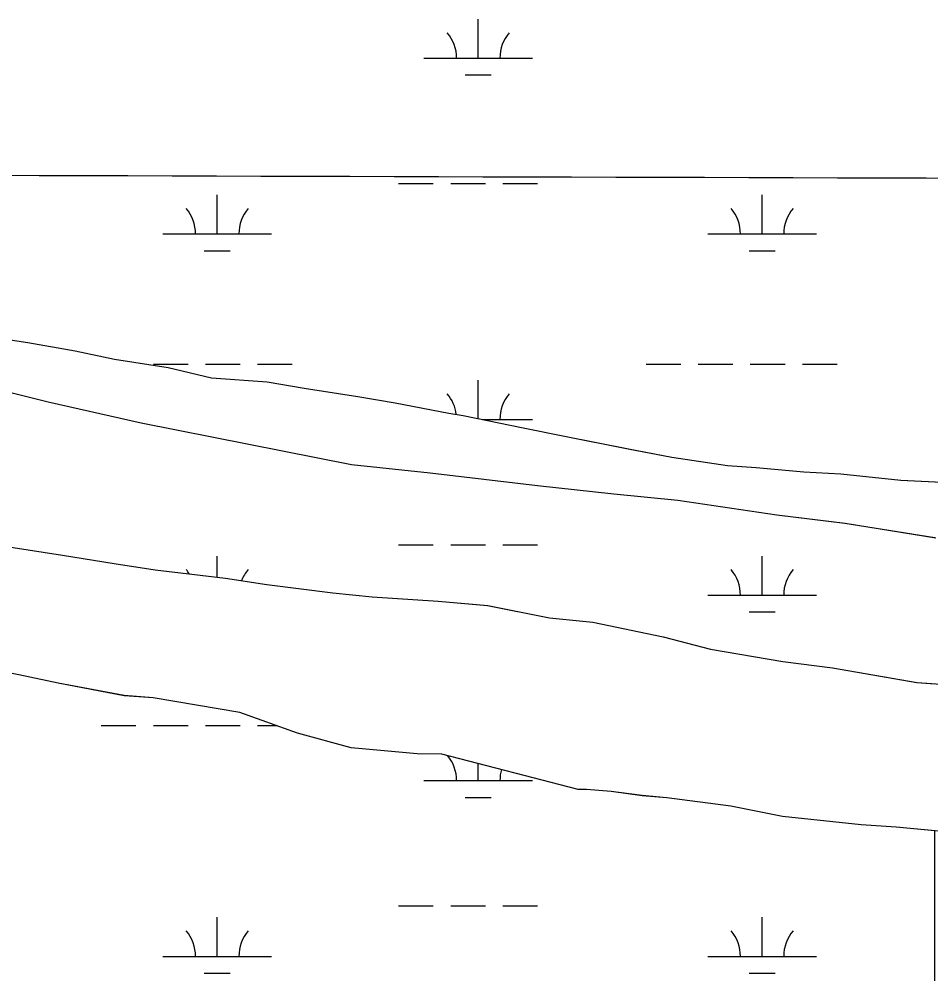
# Model space of a CAD drawing. Extents: x 3161564 to 3199464, y 849354 to 874788.
# Drawn here: x 3191026 to 3191866, y 866138 to 867017 of the extents above; entities that cross this region are included whole.
import ezdxf

# ---------------------------------------------------------------- set-up
doc = ezdxf.new("R2010")
doc.units = 0
for name, color, linetype in [('V-GRID-MAJR', 7, 'Continuous'), ('V-SITE-VEGE', 7, 'Continuous'), ('V-TOPO-SHOR', 7, 'Continuous'), ('V-WETL-SWMP', 7, 'Continuous')]:
    doc.layers.add(name, color=color, linetype=linetype)

msp = doc.modelspace()

# ---------------------------------------------------------------- linework, layer by layer
at = {"layer": 'V-GRID-MAJR'}
msp.add_spline([(3165799.846, 866945.01), (3171028.623, 866928.659), (3176257.404, 866913.068), (3181486.186, 866898.238), (3186714.971, 866884.169), (3191943.758, 866870.86), (3197172.5470000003, 866858.311), (3197172.548, 866858.311)], degree=3, dxfattribs=at)
at = {"layer": 'V-SITE-VEGE'}
for points in [[(3191007.755000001, 866723.5979999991), (3191034.377000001, 866719.746999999), (3191078.110000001, 866712.0669999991), (3191114.235000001, 866704.3979999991), (3191163.674000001, 866696.7069999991), (3191203.599000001, 866687.1309999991), (3191254.947000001, 866683.241999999), (3191289.173000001, 866677.476999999), (3191338.612000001, 866669.785999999), (3191372.838000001, 866664.0229999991), (3191422.272000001, 866654.4299999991), (3191435.582000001, 866652.5049999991), (3191490.721000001, 866641.001999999), (3191528.748000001, 866633.329999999), (3191587.689000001, 866621.817999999), (3191627.619000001, 866614.143999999), (3191678.959000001, 866606.449999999), (3191705.585000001, 866604.501999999), (3191749.324000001, 866600.6249999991), (3191783.554000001, 866598.665999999), (3191838.700000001, 866592.8679999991), (3191870.016000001, 866591.248999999)], [(3191870.016000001, 866539.707999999), (3191787.283000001, 866553.010999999), (3191724.531000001, 866560.7259999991), (3191633.257000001, 866574.1939999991), (3191574.306000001, 866579.9979999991), (3191503.945000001, 866587.7229999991), (3191405.061000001, 866599.2999999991), (3191332.799000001, 866607.0319999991), (3191205.408000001, 866631.969999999), (3191138.862000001, 866645.398999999), (3191053.305000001, 866664.559999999), (3191000.071000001, 866677.959999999)], [(3191016.943000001, 866531.4809999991), (3191066.381000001, 866523.790999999), (3191113.919000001, 866516.101999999), (3191151.949000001, 866510.332999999), (3191216.602000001, 866502.6179999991), (3191254.633000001, 866496.846999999), (3191315.484000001, 866489.135999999), (3191351.614000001, 866485.2719999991), (3191412.473000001, 866481.3659999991), (3191458.112000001, 866477.484999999), (3191515.153000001, 866465.9779999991), (3191555.087000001, 866462.106999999), (3191619.7320000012, 866448.6839999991), (3191663.459000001, 866437.1989999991), (3191730.009000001, 866425.6749999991), (3191775.647000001, 866419.895999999), (3191853.606000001, 866406.447999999), (3191870.016000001, 866405.248999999)], [(3191870.016000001, 865620.4659999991), (3191870.016000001, 866269.8309999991), (3191834.363000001, 866273.3429999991), (3191802.031000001, 866275.2989999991), (3191729.7690000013, 866283.0279999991), (3191682.235000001, 866292.6159999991), (3191623.288000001, 866300.322999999), (3191600.467000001, 866302.2649999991), (3191571.944000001, 866306.116999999), (3191549.1240000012, 866308.055999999), (3191541.515000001, 866308.0689999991), (3191416.038000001, 866340.6129999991), (3191393.2150000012, 866340.6519999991), (3191332.361000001, 866346.459999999), (3191282.933000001, 866359.8559999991), (3191229.709000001, 866378.9659999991), (3191149.850000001, 866392.412999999), (3191123.224000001, 866394.358999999), (3191062.379000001, 866405.8749999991), (3191026.255000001, 866413.540999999), (3190988.230000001, 866421.2139999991), (3190950.204000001, 866430.7889999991), (3190893.159000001, 866438.4909999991)]]:
    msp.add_lwpolyline(points, dxfattribs=at)
at = {"layer": 'V-TOPO-SHOR'}
for p, q in [((3191007.7671291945, 866723.6050421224), (3191034.388090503, 866719.756014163)), ((3191034.388090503, 866719.756014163), (3191078.1210285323, 866712.0749693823)), ((3191078.1210285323, 866712.0749693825), (3191114.2459788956, 866704.4059335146)), ((3191114.2459788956, 866704.4059335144), (3191163.683907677, 866696.7158820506)), ((3191163.683907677, 866696.7158820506), (3191203.6098541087, 866687.1388433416)), ((3191203.6098541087, 866687.1388433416), (3191254.9567753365, 866683.2477864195)), ((3191053.31512451, 866664.5670387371), (3191000.0821951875, 866677.97008981)), ((3191254.9567753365, 866683.2477864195), (3191289.1827265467, 866677.484751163)), ((3191289.1827265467, 866677.484751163), (3191338.6216553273, 866669.7936996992)), ((3191338.6216553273, 866669.793699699), (3191372.8476065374, 866664.0306644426)), ((3191138.873008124, 866645.4039546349), (3191053.31512451, 866664.5670387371)), ((3191372.8476065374, 866664.0306644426), (3191422.2825375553, 866654.4376145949)), ((3191422.2825375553, 866654.4376145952), (3191435.5935182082, 866652.5136006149)), ((3191435.5935182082, 866652.5136006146), (3191490.7314422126, 866641.008545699)), ((3191205.418915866, 866631.9778879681), (3191138.873008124, 866645.4039546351)), ((3191490.7314422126, 866641.008545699), (3191528.7583894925, 866633.336507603)), ((3191528.7583894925, 866633.3365076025), (3191587.7003073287, 866621.8264482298)), ((3191332.8097383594, 866607.0387596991), (3191205.418915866, 866631.9778879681)), ((3191587.7003073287, 866621.8264482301), (3191627.6292515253, 866614.1514079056)), ((3191405.0726301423, 866599.3086815), (3191332.8097383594, 866607.0387596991)), ((3191627.6292515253, 866614.1514079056), (3191678.969177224, 866606.4573542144)), ((3191503.9554832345, 866587.730575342), (3191405.0726301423, 866599.3086815)), ((3191678.969177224, 866606.4573542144), (3191705.5941362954, 866604.5103246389)), ((3191705.5941362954, 866604.5103246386), (3191749.3330698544, 866600.633276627)), ((3191749.3330698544, 866600.6332766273), (3191783.5650165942, 866598.6732381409)), ((3191783.5650165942, 866598.6732381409), (3191838.7129338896, 866592.8751783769)), ((3191838.7129338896, 866592.8751783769), (3191876.7488744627, 866590.9091354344)), ((3191574.3163781, 866580.0044993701), (3191503.9554832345, 866587.730575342)), ((3191633.2672892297, 866574.2004351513), (3191574.3163781, 866580.0044993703)), ((3191724.540156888, 866560.733339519), (3191633.2672892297, 866574.2004351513)), ((3191787.293064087, 866553.01927246), (3191724.540156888, 866560.733339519)), ((3191870.9569440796, 866539.5651857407), (3191787.293064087, 866553.01927246)), ((3191016.954339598, 866531.4891941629), (3191066.3932683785, 866523.7981426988)), ((3191066.3932683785, 866523.7981426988), (3191113.930200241, 866516.111093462)), ((3191113.930200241, 866516.111093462), (3191151.960145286, 866510.3410537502)), ((3191151.960145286, 866510.3410537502), (3191216.6140494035, 866502.6239844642)), ((3191216.6140494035, 866502.6239844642), (3191254.6439944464, 866496.8549447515)), ((3191254.6439944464, 866496.8549447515), (3191315.494904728, 866489.1448799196)), ((3191315.494904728, 866489.1448799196), (3191351.62585062, 866485.2798408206)), ((3191351.62585062, 866485.2798408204), (3191412.4827564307, 866481.3737727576)), ((3191412.4827564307, 866481.3737727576), (3191458.123686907, 866477.4927225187)), ((3191458.123686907, 866477.4927225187), (3191515.163607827, 866465.9856653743)), ((3191515.163607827, 866465.9856653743), (3191555.0985475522, 866462.114621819)), ((3191555.0985475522, 866462.114621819), (3191619.743458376, 866448.691557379)), ((3191619.743458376, 866448.691557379), (3191663.4694008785, 866437.2065158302)), ((3191663.4694008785, 866437.2065158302), (3191730.019306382, 866425.683447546)), ((3191730.019306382, 866425.683447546), (3191775.6572390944, 866419.9003989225)), ((3191062.3914131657, 866405.8822473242), (3191026.266462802, 866413.5512831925)), ((3191775.6572390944, 866419.9003989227), (3191853.6161283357, 866406.4553188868)), ((3191123.23532792, 866394.3681857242), (3191062.3914131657, 866405.8822473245)), ((3191853.6161283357, 866406.4553188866), (3191880.240087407, 866404.5092893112)), ((3191149.8602869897, 866392.4221561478), (3191123.23532792, 866394.3681857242)), ((3191229.721173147, 866378.9740738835), (3191149.8602869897, 866392.4221561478)), ((3191282.944109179, 866359.864027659), (3191229.721173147, 866378.9740738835)), ((3191332.373044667, 866346.4679810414), (3191282.944109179, 866359.864027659)), ((3191393.2269527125, 866340.6599145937), (3191332.373044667, 866346.4679810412)), ((3191416.0499157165, 866340.6208878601), (3191393.2269527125, 866340.6599145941)), ((3191541.526750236, 866308.076768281), (3191416.0499157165, 866340.6208878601)), ((3191549.1347379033, 866308.0637593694), (3191541.526750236, 866308.076768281)), ((3191571.9547031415, 866306.1237342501), (3191549.1347379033, 866308.0637593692)), ((3191600.4776613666, 866302.2717040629), (3191571.9547031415, 866306.1237342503)), ((3191623.298626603, 866300.3316789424), (3191600.4776613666, 866302.2717040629)), ((3191682.2465399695, 866292.6246163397), (3191623.298626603, 866300.3316789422)), ((3191729.780474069, 866283.0345687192), (3191682.2465399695, 866292.6246163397)), ((3191802.0423658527, 866275.3054905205), (3191729.780474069, 866283.0345687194)), ((3191834.373315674, 866273.3494542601), (3191802.0423658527, 866275.3054905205)), ((3191893.324226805, 866267.5443900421), (3191834.373315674, 866273.3494542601))]:
    msp.add_line(p, q, dxfattribs=at)
at = {"layer": 'V-WETL-SWMP'}
for p, q in [((3191449.450099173, 866981.4502788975), (3191449.4500569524, 867017.4502636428)), ((3191399.450139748, 866981.4502788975), (3191499.4500585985, 866981.4502788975)), ((3191437.4501270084, 866966.0192854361), (3191461.4501075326, 866966.0192854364)), ((3191376.0422941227, 866866.018327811), (3191408.042268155, 866866.018327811)), ((3191424.042255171, 866866.0183278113), (3191456.042229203, 866866.018327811)), ((3191472.042216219, 866866.0183278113), (3191504.042190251, 866866.018327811)), ((3191208.978484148, 866819.5883474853), (3191208.9784419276, 866855.5883322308)), ((3191710.88607685, 866819.5883474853), (3191710.8860346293, 866855.5883322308)), ((3191158.9785247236, 866819.5883474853), (3191258.978443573, 866819.588347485)), ((3191660.8861174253, 866819.5883474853), (3191760.8860362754, 866819.588347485)), ((3191196.978511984, 866804.1573540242), (3191220.9784925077, 866804.1573540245)), ((3191698.8861046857, 866804.1573540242), (3191722.8860852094, 866804.1573540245)), ((3191007.7671291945, 866723.6050421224), (3191034.388090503, 866719.756014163)), ((3191034.388090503, 866719.756014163), (3191078.1210285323, 866712.0749693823)), ((3191078.1210285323, 866712.0749693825), (3191114.2459788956, 866704.4059335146)), ((3191114.2459788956, 866704.4059335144), (3191163.683907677, 866696.7158820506)), ((3191150.1346727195, 866699.5173983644), (3191182.1346467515, 866699.5173983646)), ((3191163.683907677, 866696.7158820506), (3191203.6098541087, 866687.1388433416)), ((3191198.134633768, 866699.5173983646), (3191230.1346078, 866699.5173983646)), ((3191246.134594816, 866699.5173983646), (3191278.1345688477, 866699.5173983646)), ((3191604.042304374, 866699.5173983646), (3191636.0422784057, 866699.5173983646)), ((3191652.0422654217, 866699.5173983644), (3191684.042239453, 866699.5173983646)), ((3191700.0422264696, 866699.5173983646), (3191732.0422005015, 866699.5173983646)), ((3191748.0421875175, 866699.5173983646), (3191780.0421615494, 866699.5173983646)), ((3191203.6098541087, 866687.1388433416), (3191254.9567753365, 866683.2477864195)), ((3191053.31512451, 866664.5670387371), (3191000.0821951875, 866677.97008981)), ((3191254.9567753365, 866683.2477864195), (3191289.1827265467, 866677.484751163)), ((3191289.1827265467, 866677.484751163), (3191338.6216553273, 866669.7936996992)), ((3191449.4504883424, 866649.6222113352), (3191449.4504471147, 866684.7754046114)), ((3191338.6216553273, 866669.793699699), (3191372.8476065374, 866664.0306644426)), ((3191138.873008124, 866645.4039546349), (3191053.31512451, 866664.5670387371)), ((3191372.8476065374, 866664.0306644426), (3191422.2825375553, 866654.4376145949)), ((3191422.2825375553, 866654.4376145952), (3191435.5935182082, 866652.5136006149)), ((3191435.5935182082, 866652.5136006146), (3191490.7314422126, 866641.008545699)), ((3191205.418915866, 866631.9778879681), (3191138.873008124, 866645.4039546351)), ((3191453.5087326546, 866648.7754198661), (3191499.4504487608, 866648.7754198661)), ((3191490.7314422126, 866641.008545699), (3191528.7583894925, 866633.336507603)), ((3191528.7583894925, 866633.3365076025), (3191587.7003073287, 866621.8264482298)), ((3191332.8097383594, 866607.0387596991), (3191205.418915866, 866631.9778879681)), ((3191587.7003073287, 866621.8264482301), (3191627.6292515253, 866614.1514079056)), ((3191405.0726301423, 866599.3086815), (3191332.8097383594, 866607.0387596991)), ((3191627.6292515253, 866614.1514079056), (3191678.969177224, 866606.4573542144)), ((3191503.9554832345, 866587.730575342), (3191405.0726301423, 866599.3086815)), ((3191678.969177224, 866606.4573542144), (3191705.5941362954, 866604.5103246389)), ((3191705.5941362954, 866604.5103246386), (3191749.3330698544, 866600.633276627)), ((3191749.3330698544, 866600.6332766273), (3191783.5650165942, 866598.6732381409)), ((3191783.5650165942, 866598.6732381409), (3191838.7129338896, 866592.8751783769)), ((3191838.7129338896, 866592.8751783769), (3191876.7488744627, 866590.9091354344)), ((3191574.3163781, 866580.0044993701), (3191503.9554832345, 866587.730575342)), ((3191633.2672892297, 866574.2004351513), (3191574.3163781, 866580.0044993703)), ((3191724.540156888, 866560.733339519), (3191633.2672892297, 866574.2004351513)), ((3191787.293064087, 866553.01927246), (3191724.540156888, 866560.733339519)), ((3191870.9569440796, 866539.5651857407), (3191787.293064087, 866553.01927246)), ((3191016.954339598, 866531.4891941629), (3191066.3932683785, 866523.7981426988)), ((3191376.042684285, 866533.3434687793), (3191408.042658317, 866533.3434687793)), ((3191424.042645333, 866533.3434687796), (3191456.042619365, 866533.3434687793)), ((3191472.0426063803, 866533.3434687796), (3191504.0425804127, 866533.3434687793)), ((3191066.3932683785, 866523.7981426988), (3191113.930200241, 866516.111093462)), ((3191208.978854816, 866503.5353188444), (3191208.9788320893, 866522.9134731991)), ((3191710.8864670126, 866486.9134884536), (3191710.8864247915, 866522.9134731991)), ((3191113.930200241, 866516.111093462), (3191151.960145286, 866510.3410537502)), ((3191151.960145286, 866510.3410537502), (3191216.6140494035, 866502.6239844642)), ((3191216.6140494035, 866502.6239844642), (3191254.6439944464, 866496.8549447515)), ((3191254.6439944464, 866496.8549447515), (3191315.494904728, 866489.1448799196)), ((3191315.494904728, 866489.1448799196), (3191351.62585062, 866485.2798408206)), ((3191351.62585062, 866485.2798408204), (3191412.4827564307, 866481.3737727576)), ((3191660.8865075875, 866486.9134884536), (3191760.8864264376, 866486.9134884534)), ((3191412.4827564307, 866481.3737727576), (3191458.123686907, 866477.4927225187)), ((3191458.123686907, 866477.4927225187), (3191515.163607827, 866465.9856653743)), ((3191515.163607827, 866465.9856653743), (3191555.0985475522, 866462.114621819)), ((3191698.886494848, 866471.4824949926), (3191722.886475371, 866471.4824949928)), ((3191555.0985475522, 866462.114621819), (3191619.743458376, 866448.691557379)), ((3191619.743458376, 866448.691557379), (3191663.4694008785, 866437.2065158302)), ((3191663.4694008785, 866437.2065158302), (3191730.019306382, 866425.683447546)), ((3191730.019306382, 866425.683447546), (3191775.6572390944, 866419.9003989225)), ((3191062.3914131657, 866405.8822473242), (3191026.266462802, 866413.5512831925)), ((3191775.6572390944, 866419.9003989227), (3191853.6161283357, 866406.4553188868)), ((3191123.23532792, 866394.3681857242), (3191062.3914131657, 866405.8822473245)), ((3191853.6161283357, 866406.4553188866), (3191880.240087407, 866404.5092893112)), ((3191149.8602869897, 866392.4221561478), (3191123.23532792, 866394.3681857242)), ((3191229.721173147, 866378.9740738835), (3191149.8602869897, 866392.4221561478)), ((3191282.944109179, 866359.864027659), (3191229.721173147, 866378.9740738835)), ((3191102.1351018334, 866366.8425393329), (3191134.135075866, 866366.8425393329)), ((3191150.1350628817, 866366.8425393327), (3191182.1350369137, 866366.8425393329)), ((3191198.1350239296, 866366.8425393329), (3191230.1349979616, 866366.8425393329)), ((3191246.134984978, 866366.8425393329), (3191263.508421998, 866366.8425393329)), ((3191332.373044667, 866346.4679810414), (3191282.944109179, 866359.864027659)), ((3191393.2269527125, 866340.6599145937), (3191332.373044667, 866346.4679810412)), ((3191416.0499157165, 866340.6208878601), (3191393.2269527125, 866340.6599145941)), ((3191541.526750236, 866308.076768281), (3191416.0499157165, 866340.6208878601)), ((3191449.450879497, 866316.1005608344), (3191449.4508609, 866331.9578995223)), ((3191399.450920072, 866316.1005608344), (3191499.4508389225, 866316.1005608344)), ((3191549.1347379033, 866308.0637593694), (3191541.526750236, 866308.076768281)), ((3191571.9547031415, 866306.1237342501), (3191549.1347379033, 866308.0637593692)), ((3191437.4509073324, 866300.669567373), (3191461.4508878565, 866300.6695673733)), ((3191600.4776613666, 866302.2717040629), (3191571.9547031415, 866306.1237342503)), ((3191623.298626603, 866300.3316789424), (3191600.4776613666, 866302.2717040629)), ((3191682.2465399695, 866292.6246163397), (3191623.298626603, 866300.3316789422)), ((3191729.780474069, 866283.0345687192), (3191682.2465399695, 866292.6246163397)), ((3191802.0423658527, 866275.3054905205), (3191729.780474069, 866283.0345687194)), ((3191834.373315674, 866273.3494542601), (3191802.0423658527, 866275.3054905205)), ((3191893.324226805, 866267.5443900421), (3191834.373315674, 866273.3494542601)), ((3191376.0430744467, 866200.6686097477), (3191408.0430484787, 866200.6686097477)), ((3191424.043035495, 866200.6686097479), (3191456.043009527, 866200.6686097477)), ((3191472.0429965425, 866200.6686097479), (3191504.0429705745, 866200.6686097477)), ((3191208.979264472, 866154.2386294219), (3191208.979222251, 866190.2386141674)), ((3191710.886857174, 866154.2386294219), (3191710.8868149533, 866190.2386141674)), ((3191158.979305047, 866154.2386294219), (3191258.979223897, 866154.2386294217)), ((3191660.8868977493, 866154.2386294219), (3191760.886816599, 866154.2386294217)), ((3191196.9792923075, 866138.8076359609), (3191220.9792728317, 866138.8076359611)), ((3191698.8868850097, 866138.8076359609), (3191722.8868655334, 866138.8076359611))]:
    msp.add_line(p, q, dxfattribs=at)
for centre, radius, start, end in [((3191394.2072073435, 866981.9250818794), 35.24628790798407, 359.2281796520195, 40.77183798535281), ((3191504.692989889, 866981.9250818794), 35.246287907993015, 139.22817724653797, 180.7718355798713), ((3191153.7355923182, 866820.0631504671), 35.24628790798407, 359.2281796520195, 40.77183798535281), ((3191264.2213748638, 866820.0631504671), 35.246287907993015, 139.22817724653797, 180.7718355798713), ((3191655.64318502, 866820.0631504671), 35.24628790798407, 359.2281796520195, 40.77183798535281), ((3191766.128967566, 866820.0631504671), 35.246287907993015, 139.22817724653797, 180.7718355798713), ((3191394.2075975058, 866649.2502228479), 35.24628790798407, 6.822264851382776, 40.77183798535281), ((3191504.6933800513, 866649.2502228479), 35.246287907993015, 139.22817724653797, 180.7718355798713), ((3191153.73598248, 866487.3882914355), 35.24628790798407, 33.03369656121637, 40.77183798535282), ((3191264.221765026, 866487.3882914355), 35.246287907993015, 139.22817724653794, 158.3834919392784), ((3191655.643575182, 866487.3882914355), 35.24628790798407, 359.2281796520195, 40.77183798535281), ((3191766.129357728, 866487.3882914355), 35.246287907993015, 139.22817724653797, 180.7718355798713), ((3191394.2079876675, 866316.5753638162), 35.24628790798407, 359.2281796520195, 40.14072901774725), ((3191504.693770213, 866316.5753638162), 35.246287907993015, 163.80037741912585, 180.7718355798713), ((3191153.736372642, 866154.7134324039), 35.24628790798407, 359.2281796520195, 40.77183798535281), ((3191264.2221551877, 866154.7134324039), 35.246287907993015, 139.22817724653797, 180.7718355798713), ((3191655.643965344, 866154.7134324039), 35.24628790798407, 359.2281796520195, 40.77183798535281), ((3191766.1297478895, 866154.7134324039), 35.246287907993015, 139.22817724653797, 180.7718355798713)]:
    msp.add_arc(centre, radius, start, end, dxfattribs=at)

doc.saveas('drawing.dxf')
